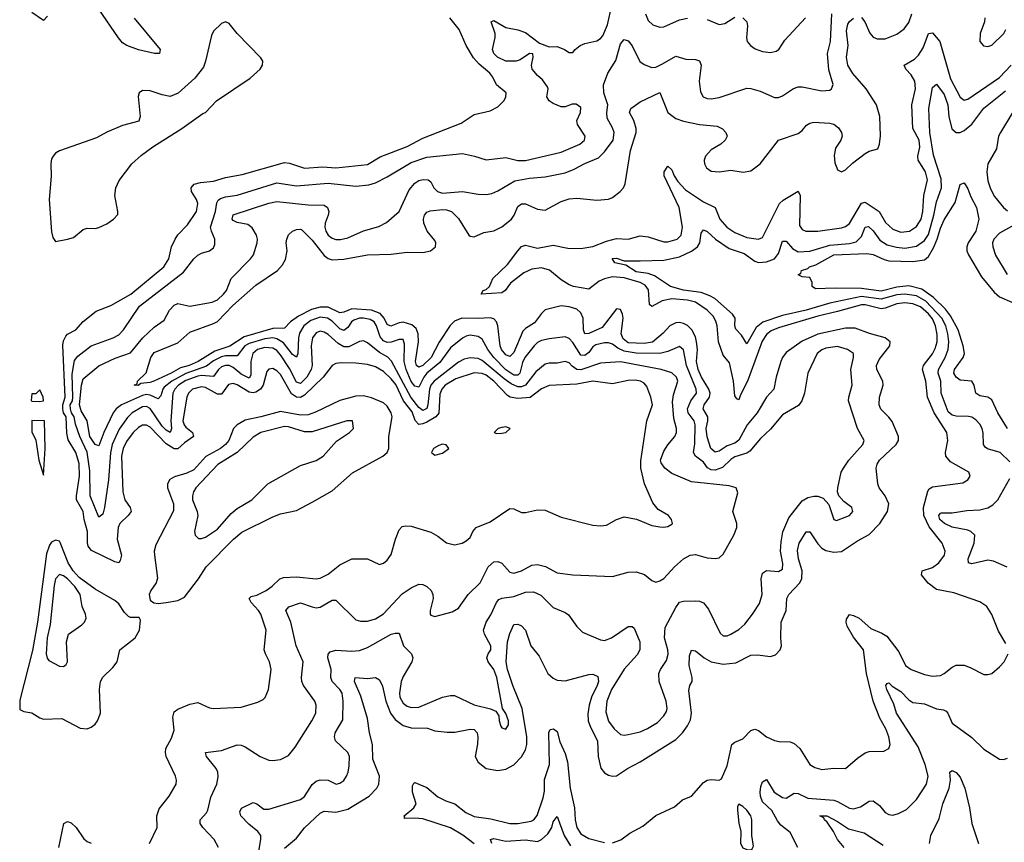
# Model space of a CAD drawing. Header units: inches. Extents: x 1694797 to 1849917, y 907313 to 1017959.
# Tile 770 of 834: x 1831449 to 1836434, y 974116 to 978280. Entities that reach past the tile are written whole.
import ezdxf

# ---------------------------------------------------------------- set-up
doc = ezdxf.new("R2010")
doc.units = ezdxf.units.IN
doc.header["$MEASUREMENT"] = 0
doc.layers.add('B8937', color=7, linetype='Continuous')

msp = doc.modelspace()

# ---------------------------------------------------------------- linework, layer by layer
at = {"layer": 'B8937', "color": 5}
for points, elevation in [([(1832454.5, 974090), (1832433.2, 974130), (1832375.3, 974190), (1832362.7, 974210), (1832362.6, 974230), (1832394.7, 974265.3), (1832401.2, 974278.8), (1832416.1, 974343.9), (1832447, 974410), (1832452.9, 974447.1), (1832451.2, 974470), (1832443.4, 974490), (1832394.3, 974550), (1832389.8, 974570.2), (1832470, 974581.2), (1832550, 974609.2), (1832570, 974607.1), (1832590, 974598.2), (1832665.7, 974550), (1832710, 974532.3), (1832730.8, 974529.2), (1832770, 974534.9), (1832810, 974555.3), (1832843.4, 974596.6), (1832928.6, 974730), (1832948.4, 974770), (1832950.6, 974810), (1832943.4, 974830), (1832885.5, 974910), (1832877.3, 974930), (1832874.8, 974950), (1832883.4, 975030), (1832849.2, 975110), (1832821.4, 975230), (1832795.9, 975290), (1832811.6, 975308.4), (1832870, 975327.3), (1832930, 975307.3), (1832950, 975303.2), (1832970, 975305.3), (1833030, 975341.7), (1833050, 975341.3), (1833150, 975242.6), (1833174.6, 975234.6), (1833210, 975235.7), (1833250, 975247.5), (1833290, 975272.3), (1833385.6, 975374.4), (1833430, 975404.1), (1833470, 975422.4), (1833490, 975420.7), (1833510, 975411.2), (1833532.2, 975390), (1833541.1, 975370), (1833541.4, 975350), (1833526.3, 975290), (1833526.9, 975270), (1833530, 975264.9), (1833550, 975259.6), (1833637.8, 975282.2), (1833670, 975301.1), (1833718.9, 975370), (1833780.8, 975430), (1833820.3, 975510), (1833850, 975535.4), (1833870, 975537.1), (1833890, 975528.2), (1833930, 975483.9), (1833950, 975477.8), (1833990, 975489.3), (1834041.6, 975518.4), (1834070, 975522.6), (1834111.3, 975511.3), (1834170, 975479.7), (1834250, 975469.3), (1834450, 975461.3), (1834530, 975483.2), (1834570, 975485.5), (1834611.6, 975471.6), (1834650, 975441.3), (1834670, 975433.4), (1834690, 975438.9), (1834710, 975451.8), (1834764.2, 975510), (1834810, 975550.2), (1834843.7, 975570), (1834870, 975572.6), (1834930, 975556.5), (1834970, 975552.7), (1834990, 975556.5), (1835010, 975574.4), (1835063.8, 975670), (1835079.8, 975710), (1835079.8, 975730), (1835059.8, 975790), (1835084.5, 975884.5), (1835076, 975910), (1835040.4, 975920.4), (1834850, 975939.9), (1834750, 975982.5), (1834715.4, 976010), (1834696.2, 976036.2), (1834692.7, 976050), (1834710, 976095.5), (1834730, 976128.4), (1834765, 976170), (1834774.2, 976190), (1834774.2, 976210), (1834760.8, 976260.8), (1834754, 976346), (1834759.6, 976380.4), (1834780.2, 976450), (1834774.1, 976470), (1834750, 976492.7), (1834696.2, 976510), (1834490, 976548.6), (1834390, 976541.7), (1834290, 976508.5), (1834270, 976509.9), (1834245.9, 976525.9), (1834230, 976543.6), (1834210, 976549.9), (1834170, 976542.1), (1834130, 976541.9), (1834110, 976535.9), (1834062.6, 976497.4), (1834010, 976430.8), (1833990, 976421.8), (1833970, 976421.8), (1833937.4, 976437.4), (1833902.3, 976462.3), (1833790, 976554.5), (1833770, 976564.7), (1833730, 976569), (1833698.8, 976561.2), (1833670, 976547), (1833546.4, 976450), (1833530.7, 976430), (1833523.3, 976410), (1833515.7, 976330), (1833510, 976311.6), (1833490, 976302.1), (1833470, 976317.3), (1833429.7, 976370), (1833331.5, 976551.5), (1833311.9, 976571.9), (1833270, 976594.8), (1833210, 976645), (1833190, 976653.7), (1833170, 976650.6), (1833115.7, 976624.3), (1833090, 976624.4), (1833061.6, 976641.6), (1833010, 976686.3), (1832990, 976698.8), (1832970, 976702.7), (1832950, 976695.6), (1832930.7, 976670), (1832924.2, 976630), (1832929.7, 976530), (1832923.8, 976510), (1832901.7, 976470), (1832870, 976438.5), (1832850, 976446.1), (1832815, 976515), (1832770, 976583.6), (1832750, 976606.3), (1832730, 976617.9), (1832690, 976620.5), (1832653.1, 976610), (1832629.7, 976590), (1832619.4, 976550), (1832618.9, 976481.1), (1832610, 976466), (1832570, 976486.4), (1832530, 976519.6), (1832510, 976528.9), (1832490, 976529.9), (1832470, 976522.2), (1832455.5, 976510), (1832430, 976474.4), (1832370, 976479.2), (1832350, 976475.4), (1832290, 976453.8), (1832252.3, 976430), (1832233.5, 976410), (1832224.7, 976390), (1832214.5, 976250), (1832217.7, 976210), (1832210.1, 976189.9), (1832190, 976202.1), (1832170, 976221.9), (1832110, 976312.1), (1832090, 976322), (1832070, 976320.1), (1832017.9, 976290), (1831993.9, 976266.1), (1831952.9, 976207.1), (1831917.6, 976130), (1831907.9, 976087.9), (1831899, 975950), (1831877.9, 975810), (1831870, 975777), (1831850, 975762), (1831804.8, 975870), (1831803.7, 975996.3), (1831790.2, 976090.2), (1831753.8, 976170), (1831731.9, 976231.9), (1831724.3, 976270), (1831711.4, 976290), (1831705.2, 976310), (1831704, 976330), (1831715.4, 976350), (1831718.5, 976370), (1831715, 976485), (1831725.7, 976554.3), (1831743, 976577), (1831810, 976629.4), (1831922.4, 976670), (1831950, 976685.2), (1831973.6, 976710), (1832055.9, 976830), (1832277.6, 977002.4), (1832330, 977069.2), (1832350, 977087.7), (1832370, 977098.9), (1832409.8, 977110.2), (1832430, 977125.5), (1832437.2, 977142.8), (1832436.5, 977170), (1832419.1, 977210), (1832415.2, 977230), (1832439.9, 977310), (1832447.1, 977352.9), (1832453.6, 977366.4), (1832464.6, 977375.4), (1832490, 977383.6), (1832550, 977392), (1832750, 977454.7), (1832850, 977439.9), (1833010, 977452.9), (1833150, 977437.2), (1833216.1, 977443.9), (1833250, 977454.3), (1833310, 977485.1), (1833430, 977557.5), (1833510, 977584.1), (1833690, 977603.2), (1833750.8, 977590), (1833810, 977570.3), (1833910, 977583.5), (1833970, 977568.1), (1834010, 977568.1), (1834190, 977608.9), (1834284, 977650), (1834307.7, 977670), (1834311.4, 977690), (1834272.1, 977750), (1834269.7, 977770), (1834288.5, 977810), (1834290, 977835.6), (1834266.8, 977853.2), (1834246.7, 977853.3), (1834210, 977839.5), (1834190, 977839.3), (1834150, 977856), (1834129, 977870), (1834117.2, 977890), (1834125.2, 977930), (1834120.2, 977940.2), (1834095.2, 977975.2), (1834070, 977997.6), (1834043.5, 978030), (1834040.7, 978050), (1834048.7, 978090), (1834047.3, 978107.3), (1834030, 978108.7), (1833982.4, 978077.6), (1833962, 978070), (1833910, 978069.9), (1833867.8, 978090), (1833849, 978110), (1833842.3, 978130), (1833856.8, 978190), (1833856.1, 978210), (1833835.1, 978270), (1833850, 978276.1), (1833910, 978241.1), (1833970, 978229.2), (1834010, 978215), (1834081.2, 978161.2), (1834130, 978143.8), (1834170, 978144), (1834207.7, 978130), (1834230, 978114), (1834250, 978114.8), (1834260.9, 978130), (1834287, 978150), (1834310, 978160.3), (1834370, 978173.1), (1834390, 978185.3), (1834401.3, 978198.7), (1834425.5, 978254.5), (1834446.9, 978353.1)], 660), ([(1832028.3, 978288.3), (1832159.1, 978130), (1832156.2, 978110), (1832130.9, 978109.1), (1832050, 978127), (1831991, 978150), (1831970, 978164), (1831948.4, 978188.4), (1831850, 978333.2)], 680), ([(1831590, 978298), (1831570, 978277.2), (1831510, 978317.2)], 680), ([(1832105.2, 974110), (1832145.4, 974190), (1832142.9, 974250), (1832154.2, 974285.8), (1832205.1, 974350), (1832240.5, 974410), (1832242.6, 974430), (1832237.2, 974450), (1832190, 974549.5), (1832186.8, 974570), (1832188.8, 974590), (1832216.5, 974643.5), (1832230, 974684), (1832223.4, 974750), (1832230, 974776.9), (1832249.9, 974790.1), (1832310, 974815.5), (1832350, 974823.6), (1832410, 974796.5), (1832430, 974793.8), (1832570, 974799.7), (1832654.3, 974825.7), (1832681.7, 974838.3), (1832692, 974848), (1832708.7, 974890), (1832721.8, 974990), (1832714, 975030), (1832692.4, 975070), (1832687.3, 975090), (1832696.1, 975190), (1832669.9, 975270), (1832658.1, 975290), (1832621, 975330), (1832609.8, 975350), (1832620, 975360), (1832650, 975367.4), (1832696.8, 975390), (1832727.8, 975412.2), (1832766, 975450), (1832784, 975456), (1832850, 975459.1), (1832949.4, 975449.4), (1832970, 975453), (1833010, 975473.9), (1833070, 975521.1), (1833130, 975551.6), (1833210, 975551.4), (1833270, 975522.4), (1833290, 975528.5), (1833310, 975544.9), (1833330, 975573.4), (1833351.2, 975651.2), (1833370, 975697), (1833386, 975714), (1833401.4, 975718.6), (1833430, 975716), (1833530, 975685.2), (1833565.9, 975665.9), (1833610, 975632.4), (1833650, 975622), (1833689, 975630), (1833710, 975641.1), (1833730, 975659.3), (1833742.6, 975690), (1833760.5, 975710), (1833830, 975737.7), (1833930, 975805.8), (1833950, 975803.2), (1833990, 975785.2), (1834010, 975785.6), (1834070, 975799.3), (1834110, 975797.7), (1834190, 975761.5), (1834350, 975721.1), (1834390, 975717.6), (1834419.3, 975720.7), (1834470, 975750.3), (1834510, 975763.1), (1834571.3, 975751.3), (1834650, 975720.4), (1834690, 975713.4), (1834710, 975710.8), (1834730, 975714.8), (1834750, 975726), (1834753.2, 975730), (1834749, 975750), (1834733.2, 975770), (1834681.3, 975801.3), (1834653.6, 975833.6), (1834612, 975930), (1834593.6, 976010), (1834592.9, 976047.1), (1834624, 976250), (1834651.9, 976330), (1834643.9, 976370), (1834623.5, 976423.5), (1834610, 976439.8), (1834592.6, 976450), (1834565.1, 976454.9), (1834530, 976454), (1834450, 976436.6), (1834350, 976450.7), (1834270, 976434.4), (1834130, 976428), (1834090, 976410.9), (1834032.9, 976367.1), (1833970, 976363.1), (1833931.8, 976370), (1833918.3, 976378.3), (1833848.9, 976450), (1833810, 976480.1), (1833790, 976489.3), (1833750, 976493.3), (1833657.6, 976462.4), (1833603.6, 976430), (1833585.7, 976410), (1833575.3, 976384.7), (1833571.6, 976288.4), (1833555.3, 976270), (1833510, 976243), (1833490, 976233.5), (1833470, 976230.6), (1833450.8, 976250.8), (1833435, 976295), (1833392.7, 976350), (1833353.2, 976433.2), (1833330, 976462.7), (1833290, 976499.1), (1833250, 976523.3), (1833210, 976534.6), (1833150, 976541.6), (1833077.1, 976542.9), (1833050, 976539.9), (1833030.6, 976529.4), (1832984.4, 976470), (1832890, 976379.6), (1832870, 976368.3), (1832850, 976369), (1832825.7, 976385.7), (1832770, 976484.7), (1832750, 976503.4), (1832730, 976513.7), (1832710, 976511.6), (1832700.5, 976499.5), (1832681.1, 976430), (1832667.1, 976410), (1832644.9, 976395.1), (1832630, 976391.5), (1832610, 976394.7), (1832550, 976431.9), (1832530, 976439), (1832506.4, 976433.6), (1832470, 976384.5), (1832450, 976383.7), (1832390, 976417.8), (1832370, 976422.3), (1832323, 976410), (1832302.9, 976390), (1832295.7, 976370), (1832274.7, 976250), (1832280.9, 976230), (1832290, 976218), (1832323.4, 976190), (1832328.3, 976170), (1832282.6, 976137.4), (1832250, 976106.9), (1832230, 976108.1), (1832190, 976133.1), (1832110, 976216.9), (1832090, 976227.9), (1832070, 976227.4), (1832050, 976216.2), (1832022.9, 976190), (1831990, 976144.3), (1831973.4, 976110), (1831964.9, 976070), (1831971.2, 975890), (1831981.5, 975850), (1832008.1, 975810), (1832012.7, 975790), (1831998.7, 975770), (1831955, 975730), (1831947.3, 975710), (1831941.9, 975650), (1831963.6, 975570), (1831957.9, 975542.1), (1831950, 975529.8), (1831930, 975535.2), (1831813, 975593), (1831795.7, 975615.7), (1831791.7, 975631.7), (1831792.3, 975690), (1831774.7, 975750), (1831770.3, 975790), (1831736.1, 975850), (1831735.5, 975870), (1831751.6, 975970), (1831750, 976034.3), (1831732.3, 976090), (1831693.7, 976153.7), (1831687.4, 976187.4), (1831683.2, 976270), (1831670.9, 976290), (1831666.6, 976310), (1831666.3, 976330), (1831678.8, 976370), (1831667.7, 976632.3), (1831670, 976655.2), (1831681.7, 976678.3), (1831690, 976687.5), (1831732.4, 976710), (1831770, 976752.7), (1831835.4, 976804.6), (1831910, 976833.9), (1832011.9, 976890), (1832177.9, 977030), (1832203.2, 977070), (1832217.9, 977130), (1832235.6, 977170), (1832250, 977192), (1832298.4, 977241.6), (1832343.2, 977310), (1832350.4, 977350.4), (1832343.9, 977370), (1832319.3, 977410), (1832316.4, 977430), (1832332.4, 977447.6), (1832364, 977456), (1832430, 977462.1), (1832490, 977481.6), (1832575.9, 977495.9), (1832790, 977557), (1832814.3, 977554.3), (1832890, 977529.5), (1832984.3, 977535.7), (1833050, 977530.1), (1833210, 977547.2), (1833273.7, 977586.3), (1833410, 977638.7), (1833490, 977681.2), (1833683.8, 977756.2), (1833750, 977800.2), (1833830, 977819), (1833870, 977839), (1833899.2, 977870), (1833910, 977888.4), (1833911, 977910), (1833863.6, 977950), (1833844.7, 977990), (1833828.7, 978010), (1833775, 978055), (1833746.7, 978086.7), (1833709.1, 978149.1), (1833674.3, 978230), (1833627, 978290)], 680), ([(1832659.1, 974070), (1832669.9, 974130), (1832669, 974150), (1832654.3, 974170), (1832608.1, 974208.1), (1832567.9, 974250), (1832562.5, 974270), (1832572.2, 974287.8), (1832630, 974317.4), (1832650, 974310.3), (1832684.2, 974284.2), (1832710, 974283), (1832870, 974332.4), (1832890, 974346.9), (1832930, 974408.9), (1832950, 974424.7), (1832970, 974431.4), (1833010, 974430.3), (1833050.5, 974410.5), (1833070, 974414.4), (1833090, 974428.7), (1833103.5, 974450), (1833112.2, 974470), (1833117.5, 974502.5), (1833119, 974550), (1833109.8, 974570), (1833047.2, 974630), (1833042, 974650), (1833045.6, 974670), (1833084.2, 974735.8), (1833087.1, 974830), (1833080.6, 974870), (1833069, 974890), (1833031.2, 974930), (1833023.9, 974950), (1833025, 974990), (1833008.4, 975050), (1833011.1, 975068.9), (1833020.3, 975079.7), (1833050, 975088.9), (1833130, 975083.7), (1833170, 975086.2), (1833210, 975102), (1833330, 975170.1), (1833350, 975175), (1833370, 975173.7), (1833391.5, 975110), (1833432.9, 975070), (1833438.6, 975050), (1833434.2, 975030), (1833390, 974955.8), (1833380.3, 974930), (1833372.2, 974870), (1833374.1, 974850), (1833390, 974819.3), (1833410, 974804.5), (1833430, 974797.8), (1833470, 974800.1), (1833589.9, 974850.1), (1833630, 974859.5), (1833650, 974859), (1833750, 974811.2), (1833831.9, 974791.9), (1833859.3, 974779.3), (1833875.1, 974755.1), (1833876.5, 974730), (1833884.3, 974704.3), (1833890, 974694.4), (1833910, 974687.6), (1833923.1, 974710), (1833923.1, 974730), (1833910, 974767), (1833893.8, 974793.8), (1833865.3, 974950), (1833849.5, 974990), (1833821.2, 975030), (1833813.4, 975050), (1833820.2, 975070), (1833834.1, 975090), (1833834.1, 975110), (1833801.7, 975170), (1833797.3, 975190), (1833810.6, 975230), (1833833.5, 975266.5), (1833862.7, 975330), (1833875.4, 975344.6), (1833890, 975352.3), (1833950, 975360.9), (1834010, 975382.2), (1834050, 975383.7), (1834087.6, 975367.6), (1834150, 975304.6), (1834210, 975278.3), (1834226.6, 975266.6), (1834270, 975208.5), (1834298.9, 975178.9), (1834390, 975140.9), (1834410, 975138), (1834445.6, 975150), (1834530, 975207.7), (1834550, 975208.7), (1834559, 975199), (1834589.2, 975130), (1834587.7, 975090), (1834574.5, 975065.5), (1834510, 974992.2), (1834445.4, 974890), (1834421.5, 974830), (1834416.8, 974776.8), (1834430, 974729), (1834458.4, 974690), (1834490, 974661.6), (1834510, 974658), (1834530, 974660.6), (1834590, 974675.1), (1834627.9, 974692.1), (1834677.1, 974722.9), (1834710, 974755.2), (1834722.8, 974777.2), (1834726.6, 974793.4), (1834722.4, 974830), (1834686.3, 974930), (1834685, 974970), (1834692.4, 974990), (1834723.9, 975036.1), (1834732.7, 975067.3), (1834731, 975090), (1834714, 975150), (1834717.3, 975202.7), (1834770, 975304.6), (1834790, 975331.5), (1834810, 975336.1), (1834870, 975337.8), (1834890, 975336.3), (1834910, 975327.7), (1834935.5, 975295.5), (1834995.3, 975175.3), (1835010, 975161.2), (1835030, 975160.6), (1835050, 975169.4), (1835090, 975193.4), (1835120, 975220), (1835159.6, 975270), (1835194.8, 975325.2), (1835207.1, 975370), (1835202.2, 975450), (1835210, 975478), (1835230, 975491.3), (1835290, 975486.5), (1835310, 975498.4), (1835313, 975527), (1835301, 975590), (1835303.3, 975636.7), (1835312.9, 975687.1), (1835342.1, 975757.9), (1835410, 975845.3), (1835438.4, 975861.6), (1835470, 975868.9), (1835490, 975867.6), (1835517.2, 975857.2), (1835545.1, 975825.1), (1835570, 975750.6), (1835584.7, 975744.7), (1835649.6, 975770), (1835666.3, 975790), (1835662.4, 975810), (1835621.7, 975841.7), (1835595.4, 975870), (1835589.7, 975889.7), (1835590.8, 975910), (1835608.2, 975990), (1835618.9, 976010), (1835647.1, 976050), (1835716.8, 976130), (1835724, 976150), (1835690.5, 976210.5), (1835644.2, 976350), (1835646, 976370), (1835664.1, 976430), (1835657.2, 976510), (1835670.7, 976570), (1835669.7, 976590), (1835639.6, 976610), (1835590, 976625), (1835530, 976617), (1835510.7, 976609.3), (1835486.9, 976590), (1835438.3, 976490), (1835421.8, 976390), (1835408.1, 976350), (1835392.2, 976327.8), (1835310, 976280.3), (1835250, 976207.3), (1835199.3, 976160.7), (1835144.8, 976095.2), (1835130, 976086.4), (1835070, 976067.4), (1835050, 976054.5), (1835006.3, 976013.7), (1834970, 975999.4), (1834950, 976001), (1834931.2, 976011.2), (1834910, 976040.2), (1834869.8, 976070), (1834859.5, 976090), (1834867, 976133), (1834868.8, 976230), (1834863.4, 976250), (1834832.6, 976290), (1834830.3, 976310), (1834846.4, 976350), (1834875.6, 976390), (1834874.5, 976410), (1834824.6, 976530), (1834809.1, 976609.1), (1834790, 976625.6), (1834730, 976599.9), (1834690, 976590.3), (1834570, 976592.6), (1834510, 976602.5), (1834477.8, 976617.8), (1834450, 976637.8), (1834430, 976645), (1834410, 976644.7), (1834365, 976635), (1834350, 976624), (1834330, 976595.4), (1834310, 976579.5), (1834290, 976582.7), (1834250, 976646.2), (1834230, 976665.9), (1834210, 976675), (1834130, 976664.7), (1834090, 976656), (1834070, 976645.4), (1834054.1, 976630), (1834006.4, 976570), (1833994.9, 976545.1), (1833980.1, 976490), (1833970, 976480.5), (1833950, 976481.1), (1833910, 976506.9), (1833848.6, 976570), (1833818.8, 976610), (1833790, 976662.3), (1833770, 976676.4), (1833730, 976682.8), (1833710, 976678.6), (1833690, 976667.9), (1833630, 976619), (1833575.2, 976544.8), (1833509.5, 976490), (1833494.3, 976470), (1833470, 976420.1), (1833450, 976424.4), (1833430, 976448.5), (1833404.7, 976510), (1833394.9, 976550), (1833397.5, 976637.5), (1833390, 976662), (1833370, 976662.1), (1833330, 976647.1), (1833310, 976646.5), (1833290, 976655.2), (1833274.5, 976674.5), (1833255, 976730), (1833242.7, 976750), (1833222.9, 976762.9), (1833190, 976769.9), (1833170, 976769), (1833140.9, 976759.1), (1833128, 976750), (1833110, 976721.7), (1833090, 976706.3), (1833070, 976714.6), (1833030, 976754.7), (1833007.7, 976770), (1832970, 976774.9), (1832923, 976757), (1832887.3, 976730), (1832866, 976694), (1832860.7, 976670), (1832857.6, 976590), (1832850, 976571), (1832830, 976585.8), (1832783.6, 976643.6), (1832750, 976665.4), (1832730, 976669.3), (1832690, 976664.8), (1832610, 976641.6), (1832588.6, 976630), (1832550, 976579.2), (1832490, 976579.2), (1832470, 976574), (1832430, 976552.7), (1832394.3, 976525.7), (1832290, 976488.4), (1832219.3, 976450), (1832180.1, 976419.9), (1832173, 976410), (1832163.4, 976376.6), (1832150, 976360.7), (1832110, 976379.7), (1832090, 976382.2), (1832070, 976377.7), (1831964.4, 976330), (1831936.8, 976310), (1831921.8, 976290), (1831874.9, 976190), (1831850, 976122.5), (1831830, 976129.2), (1831803.3, 976170), (1831790.7, 976250), (1831760.5, 976300.5), (1831752.1, 976330), (1831761, 976430), (1831770, 976462.7), (1831850, 976527.5), (1831932.9, 976567.1), (1832010, 976593.9), (1832071.7, 976670), (1832130, 976724), (1832180.6, 976759.4), (1832207.3, 976810), (1832230, 976835.8), (1832250, 976843.5), (1832310, 976829.5), (1832423.7, 976850), (1832450, 976862.2), (1832480.6, 976890), (1832496.5, 976910), (1832519.7, 976970), (1832618, 977070), (1832632.1, 977090), (1832651.5, 977150), (1832653.3, 977170), (1832648.4, 977190), (1832626.2, 977226.1), (1832603.3, 977243.3), (1832550, 977254.2), (1832530, 977263.7), (1832524.5, 977270), (1832530, 977292.2), (1832710, 977352.2), (1832750, 977360.1), (1832910, 977343.1), (1832990, 977340.9), (1833006.7, 977330), (1833013.9, 977310), (1833011.3, 977290), (1832995.8, 977250), (1832993.4, 977230), (1832998.9, 977210), (1833010.1, 977190.1), (1833030, 977173.9), (1833050, 977167), (1833072.9, 977167), (1833110, 977176.6), (1833190, 977211.5), (1833267, 977233), (1833306.4, 977253.6), (1833370, 977309), (1833421.1, 977418.9), (1833450, 977453), (1833470, 977466.4), (1833491.2, 977471.2), (1833516.3, 977470), (1833530, 977459.3), (1833546.3, 977430), (1833564.6, 977410), (1833590, 977402.1), (1833691.2, 977411.2), (1833770, 977396.5), (1833810, 977395.2), (1833839.2, 977400.8), (1833870, 977413.7), (1833955.2, 977464.8), (1834030, 977478.6), (1834110, 977485), (1834210, 977505.6), (1834256.1, 977523.9), (1834310, 977553.1), (1834378.4, 977581.6), (1834409.3, 977610.7), (1834452.7, 977670), (1834457.7, 977710), (1834450, 977733), (1834422.7, 977782.7), (1834421.1, 977810), (1834426.4, 977850), (1834406, 977910), (1834403.7, 977950), (1834425.8, 978010), (1834466.3, 978073.7), (1834490, 978158.6), (1834510, 978179.7), (1834530, 978173.8), (1834550, 978147.6), (1834588.5, 978068.5), (1834610, 978052.9), (1834650, 978037.8), (1834670, 978040.4), (1834703.4, 978056.6), (1834770, 978096.2), (1834821.4, 978081.4), (1834870, 978079), (1834890, 978072.4), (1834898.3, 978050), (1834889.1, 977970), (1834894.9, 977914.9), (1834908.4, 977890), (1834930, 977880.8), (1834950, 977879.7), (1834990, 977887.1), (1835130, 977934.5), (1835150, 977932.8), (1835198, 977918), (1835270, 977887), (1835290, 977887.2), (1835310, 977895.3), (1835367.1, 977932.9), (1835390, 977940.3), (1835410, 977940.8), (1835510, 977919.5), (1835550, 977923.1), (1835559.5, 977930), (1835567.5, 977952.5), (1835546.2, 978026.2), (1835539.3, 978110), (1835554, 978170), (1835560.7, 978310)], 640), ([(1832790, 974085.2), (1832850, 974136.5), (1832891.1, 974188.9), (1832970, 974263.8), (1832990, 974273.5), (1833050, 974268.4), (1833110, 974282.6), (1833217.7, 974350), (1833256.5, 974390), (1833267.3, 974410), (1833270.5, 974450), (1833237.2, 974537.2), (1833235.3, 974610), (1833219.1, 974670), (1833210, 974742.4), (1833175.9, 974855.9), (1833144.3, 974930), (1833147.1, 974950), (1833210, 974945.6), (1833250, 974950.2), (1833270, 974938), (1833286.1, 974906.1), (1833302.9, 974830), (1833325.9, 974770), (1833350, 974738.2), (1833390, 974706.6), (1833430, 974694.5), (1833514, 974694), (1833550, 974679.6), (1833612.6, 974672.6), (1833652.4, 974672.4), (1833730, 974688.3), (1833750, 974686.7), (1833764.2, 974670), (1833768.3, 974650), (1833766.7, 974613.3), (1833755.3, 974550), (1833770, 974521.3), (1833810, 974489.2), (1833870, 974479.7), (1833910, 974485.6), (1833950, 974508.4), (1833990, 974547.7), (1834010, 974584), (1834016.2, 974610), (1834016.4, 974650), (1833992.6, 974792.6), (1833944.8, 974910), (1833918.2, 974990), (1833911.2, 975030), (1833919, 975130), (1833930, 975172.4), (1833950, 975218.9), (1833970, 975220.7), (1833990, 975211.3), (1834009.2, 975190), (1834035.9, 975110), (1834078.1, 975058.1), (1834122.7, 974970), (1834150, 974946.4), (1834170, 974937.3), (1834210, 974933.5), (1834330, 974965.5), (1834350, 974967.7), (1834375.8, 974955.8), (1834378.7, 974930), (1834373.1, 974910), (1834344.3, 974850), (1834331.5, 974810), (1834325.7, 974765.7), (1834327.7, 974730), (1834338.9, 974698.9), (1834374.8, 974630), (1834378, 974550), (1834391.5, 974491.5), (1834410, 974467.7), (1834430, 974456.1), (1834450, 974450.2), (1834470, 974452.9), (1834526, 974490), (1834590, 974522.2), (1834770, 974636.6), (1834804.2, 974670), (1834830, 974705.5), (1834844.8, 974735.2), (1834850.3, 974769.7), (1834835.8, 974884.2), (1834841.7, 974910), (1834853.6, 974930), (1834853.1, 974950), (1834838.3, 975010), (1834840.5, 975059.5), (1834850, 975088), (1834870, 975084.6), (1834914, 975050), (1834950, 975029.4), (1835010, 975017.6), (1835075, 975025), (1835150, 975062.8), (1835184.8, 975064.8), (1835250, 975055.8), (1835275.2, 975064.8), (1835299.6, 975090), (1835306.3, 975110), (1835302.2, 975150), (1835304.2, 975230), (1835329, 975290), (1835333.3, 975350), (1835342.9, 975370), (1835399.2, 975430), (1835408.6, 975451.4), (1835409.9, 975490), (1835392, 975550), (1835387.3, 975592.7), (1835396, 975630), (1835430, 975687.1), (1835450, 975688), (1835490, 975626), (1835510, 975605.5), (1835530, 975593.5), (1835570, 975584.2), (1835610, 975588.6), (1835690, 975641.4), (1835750, 975674.5), (1835803.7, 975730), (1835842.9, 975790), (1835848.4, 975830), (1835831.3, 975870), (1835801, 975910), (1835794.3, 975930), (1835785.8, 976010), (1835789.8, 976030), (1835801.4, 976050), (1835885.6, 976130), (1835898, 976150), (1835898.8, 976170), (1835866.1, 976246.1), (1835850, 976268.7), (1835808.1, 976308.1), (1835799.8, 976330), (1835801.6, 976370), (1835821.3, 976430), (1835819.6, 976450), (1835789.2, 976510), (1835786.8, 976530), (1835799.9, 976560.1), (1835854, 976630), (1835855.3, 976650), (1835831.3, 976670), (1835751.2, 976691.2), (1835679.1, 976719.1), (1835630, 976718.2), (1835490, 976689), (1835410, 976653.6), (1835330, 976595.9), (1835310.6, 976570), (1835302.2, 976550), (1835278.5, 976470), (1835267.6, 976410), (1835230, 976369.8), (1835183.1, 976290), (1835132.3, 976230), (1835090, 976151.4), (1835070, 976137), (1835030, 976123), (1834990, 976096.2), (1834970, 976091), (1834947.8, 976110), (1834929.3, 976169.3), (1834925, 976210), (1834933, 976250), (1834932.3, 976270), (1834909.9, 976310), (1834913.4, 976330), (1834941.6, 976370), (1834944.4, 976390), (1834938.3, 976410), (1834900.1, 976470), (1834883.9, 976510), (1834876.1, 976550), (1834879.7, 976610), (1834876, 976650), (1834870, 976674.8), (1834851.4, 976710), (1834830, 976731.7), (1834810, 976743.1), (1834790, 976747.7), (1834770, 976746.2), (1834740.4, 976730), (1834706.4, 976693.6), (1834652.9, 976647.1), (1834610, 976640.3), (1834530, 976645), (1834503.9, 976663.9), (1834494.5, 976690), (1834503.8, 976770), (1834501.2, 976790), (1834490, 976812.9), (1834470, 976815.8), (1834397.3, 976722.7), (1834330, 976691.4), (1834310, 976689.9), (1834303.1, 976710), (1834300.9, 976770), (1834290, 976795.8), (1834270, 976814.1), (1834230, 976827.5), (1834190, 976831.2), (1834110, 976811.2), (1834090, 976792.9), (1834055.1, 976744.9), (1834010, 976717.4), (1833996.6, 976703.4), (1833950, 976594.9), (1833930, 976574.5), (1833910, 976584.2), (1833888.3, 976610), (1833880.9, 976630), (1833870, 976731.2), (1833863.2, 976750), (1833850, 976765.4), (1833830, 976771.5), (1833770, 976767.2), (1833686.5, 976770), (1833650, 976753.3), (1833627.8, 976732.2), (1833572.8, 976647.3), (1833531.2, 976570), (1833490, 976530.3), (1833470, 976520.8), (1833457.8, 976530), (1833453.1, 976550), (1833467.4, 976650), (1833466.2, 976690), (1833456.2, 976716.2), (1833434.9, 976734.9), (1833390, 976749.3), (1833370, 976746.4), (1833328, 976728), (1833310, 976737.4), (1833293.5, 976770), (1833273.2, 976793.2), (1833230, 976810.4), (1833130, 976815.9), (1833090, 976799.1), (1833070, 976796.8), (1833010, 976824.3), (1832970, 976824.9), (1832926.9, 976813.1), (1832860.5, 976779.5), (1832820.4, 976750), (1832790, 976718.5), (1832730, 976717.2), (1832584.7, 976675.3), (1832512.8, 976627.2), (1832437.5, 976602.5), (1832352.7, 976550), (1832306.8, 976530), (1832262.9, 976517.1), (1832215.8, 976490), (1832127.2, 976450), (1832110, 976443.4), (1832062, 976438), (1832049.1, 976429.1), (1832028.7, 976430), (1832044, 976436), (1832045.1, 976450), (1832088.3, 976491.7), (1832113.1, 976570), (1832130, 976595.2), (1832250, 976645.2), (1832310, 976698), (1832430, 976741.6), (1832450, 976753), (1832527.3, 976832.7), (1832644.3, 976935.7), (1832754, 977010), (1832780, 977040), (1832794.1, 977065.9), (1832802.9, 977110), (1832798.3, 977150), (1832800.6, 977170), (1832810, 977190.7), (1832830, 977209.4), (1832850, 977218.6), (1832870, 977220.2), (1832876.5, 977216.5), (1832930, 977164.3), (1832990, 977086.2), (1833010, 977071.2), (1833030, 977065.2), (1833090, 977067.3), (1833209.5, 977089.4), (1833330, 977093.1), (1833410, 977104), (1833490, 977102.5), (1833529.1, 977110.9), (1833553.8, 977130), (1833555.7, 977150), (1833550, 977162.4), (1833511.4, 977210), (1833495.2, 977250), (1833493, 977270), (1833497.8, 977290), (1833510, 977305.2), (1833527.3, 977312.7), (1833590, 977319.6), (1833610, 977318.5), (1833635.8, 977310), (1833670, 977274.7), (1833722.2, 977190), (1833730, 977183.7), (1833750, 977181.3), (1833797.9, 977202.2), (1833850, 977211.1), (1833890, 977232.3), (1833938.3, 977270), (1833952, 977290), (1833970, 977334), (1833990, 977348.7), (1834010, 977348.1), (1834070, 977320.7), (1834110, 977315.8), (1834190, 977359.8), (1834230, 977372.9), (1834270, 977377.1), (1834370, 977366.8), (1834430, 977372.6), (1834450, 977380.6), (1834489.5, 977410.5), (1834506, 977430), (1834514.2, 977450), (1834541, 977619), (1834570.7, 977710), (1834569.9, 977730.1), (1834558.8, 977770), (1834536.9, 977810), (1834542.3, 977830), (1834590, 977865), (1834690, 977912.6), (1834730, 977811.3), (1834770, 977781), (1834810, 977765.9), (1834890, 977750.1), (1834980.8, 977740.8), (1835007.7, 977727.7), (1835024.6, 977710), (1835030.2, 977690), (1835020.6, 977670), (1834997.8, 977650), (1834950, 977621.1), (1834921.7, 977590), (1834914.3, 977570), (1834915.3, 977550), (1834926, 977530), (1834950, 977514.3), (1834990, 977510.7), (1835050, 977517.9), (1835112, 977508), (1835150, 977515.4), (1835198.2, 977550), (1835289.9, 977670.1), (1835390, 977704.2), (1835410, 977719.1), (1835433, 977747), (1835450, 977757.4), (1835470, 977761.6), (1835550, 977757.1), (1835570, 977750.7), (1835593.6, 977733.6), (1835610.1, 977710.1), (1835612.6, 977690), (1835606.5, 977670), (1835579.1, 977630), (1835572.1, 977592.1), (1835576.4, 977556.4), (1835585.3, 977530), (1835590, 977520.5), (1835610, 977510.3), (1835630, 977520.8), (1835665.3, 977554.7), (1835730, 977603.2), (1835750, 977614.3), (1835792.8, 977627.2), (1835802.2, 977650), (1835807.2, 977692.8), (1835804.1, 977790), (1835787.2, 977850), (1835734.7, 977930), (1835667.6, 978007.6), (1835642.4, 978050), (1835635.6, 978090), (1835643.7, 978150), (1835635.4, 978224.6), (1835642.4, 978257.6), (1835650, 978271), (1835670, 978288.5)], 620), ([(1834618, 978310), (1834630, 978276.9), (1834655.1, 978255.1), (1834690, 978241.8), (1834710, 978244.1), (1834790, 978280.4), (1834830, 978287.8)], 660), ([(1834930, 978280.9), (1834990, 978255.5), (1835018.7, 978261.3), (1835070, 978293.4)], 660), ([(1835110.8, 978290), (1835130.4, 978270), (1835133.7, 978250), (1835128.9, 978188.9), (1835132.2, 978170), (1835148.2, 978150), (1835172.4, 978132.4), (1835210, 978118.9), (1835250, 978114.9), (1835278.2, 978121.8), (1835291.6, 978130), (1835323.3, 978176.7), (1835426.9, 978290)], 660), ([(1835710, 978291.1), (1835727.8, 978270), (1835752.6, 978212.6), (1835770, 978192.4), (1835790, 978183.8), (1835830, 978183.1), (1835890, 978207.4), (1835926.4, 978233.6), (1835950, 978265.9), (1835965.8, 978310)], 620), ([(1836334.5, 978290), (1836333.4, 978270), (1836311.1, 978210), (1836309.2, 978170), (1836328.8, 978148.8), (1836350, 978145), (1836370, 978152.2), (1836430.6, 978210), (1836441.4, 978230)], 620), ([(1836441.8, 975121.8), (1836404, 975184), (1836370, 975269.5), (1836344.7, 975310), (1836310, 975333.5), (1836178.3, 975378.3), (1836090, 975394.9), (1836047.7, 975427.7), (1836014.5, 975470), (1836017.7, 975490), (1836070, 975506.8), (1836101.6, 975530), (1836131.2, 975570), (1836134.7, 975590), (1836119.3, 975630), (1836053, 975713), (1836025.6, 975770), (1836024.8, 975810), (1836046.1, 975893.9), (1836054.1, 975905.9), (1836070, 975915.1), (1836223.7, 975936.3), (1836249.6, 975950), (1836261.3, 975970), (1836254.7, 975990), (1836161.9, 976041.9), (1836137.7, 976070), (1836136.1, 976090), (1836148.7, 976150), (1836143.2, 976190), (1836077.9, 976290), (1836044.3, 976370), (1836037, 976450), (1836019.4, 976510), (1836024.6, 976530), (1836070, 976589.5), (1836083.8, 976616.2), (1836093.4, 976650), (1836094.1, 976685.9), (1836085.9, 976730), (1836070, 976765.1), (1836050, 976790.5), (1836010, 976826.8), (1835970, 976842.5), (1835930, 976846.8), (1835890, 976842.3), (1835830, 976819.7), (1835810, 976817.1), (1835730, 976837.4), (1835710, 976837.5), (1835590, 976802.3), (1835490, 976779.7), (1835290, 976720.5), (1835254.2, 976705.8), (1835230, 976686.7), (1835208, 976652), (1835133.3, 976450), (1835098.3, 976381.7), (1835090, 976355.1), (1835080.1, 976360.1), (1835070, 976376.2), (1835062.7, 976450), (1835043.1, 976543.1), (1835010, 976581.5), (1834986.5, 976650), (1834980.7, 976730), (1834973.6, 976753.6), (1834959.1, 976779.1), (1834930, 976809.9), (1834869.6, 976849.6), (1834830, 976860.9), (1834750, 976867.8), (1834702.4, 976857.6), (1834648.6, 976828.6), (1834638.2, 976838.2), (1834632.4, 976912.4), (1834616.2, 976936.2), (1834589.7, 976949.7), (1834510, 976973.7), (1834450, 976978.3), (1834410, 976968.5), (1834383.3, 976956.7), (1834330, 976916.7), (1834252.2, 976930), (1834230, 976938.8), (1834190, 976964), (1834131.8, 977011.8), (1834090, 977024.1), (1834042.3, 977017.7), (1834000.4, 976999.6), (1833932.9, 976947.1), (1833906.5, 976910), (1833890, 976897.4), (1833785.2, 976890), (1833796, 976910), (1833810, 976915.2), (1833826.9, 976930), (1833844.5, 976970), (1833918.2, 977041.8), (1833970, 977110.8), (1833990, 977132.3), (1834010, 977138.4), (1834070, 977124), (1834150, 977139.6), (1834223.3, 977123.3), (1834290, 977122.7), (1834350, 977131.4), (1834420.5, 977159.5), (1834470, 977173), (1834530, 977169.6), (1834590, 977186.2), (1834630, 977181.3), (1834710, 977156.3), (1834730, 977155.2), (1834778.2, 977170), (1834798.5, 977190), (1834804.9, 977230), (1834787.1, 977330), (1834712.3, 977490), (1834711.1, 977510), (1834730, 977538.7), (1834750, 977520.4), (1834761.7, 977490), (1834780.6, 977460.6), (1834819.2, 977419.2), (1834910, 977358.4), (1834969.3, 977330), (1834993.5, 977270), (1835028.7, 977230), (1835070, 977202.6), (1835130, 977177.7), (1835190, 977168.7), (1835210, 977178), (1835296.1, 977350), (1835313.6, 977366.4), (1835390, 977412.2), (1835399.8, 977390), (1835397.7, 977237.7), (1835410, 977218.2), (1835429.2, 977209.2), (1835490, 977209.1), (1835610, 977226.9), (1835630, 977233.9), (1835650.6, 977249.4), (1835710, 977350.8), (1835730, 977357), (1835799.5, 977310), (1835832.8, 977252.8), (1835870, 977220.6), (1835910, 977204.6), (1835954.2, 977210), (1835990, 977232.8), (1836012.1, 977270), (1836021.9, 977310), (1836026.1, 977390), (1836044.7, 977470), (1836035.1, 977510), (1835997.5, 977570), (1835996, 977590), (1836005.6, 977634.4), (1836003, 977670), (1835971.2, 977730), (1835965.9, 977850), (1835983.9, 977930), (1835980.3, 977970), (1835962, 978002), (1835934.9, 978030), (1835926.4, 978050), (1835979.2, 978080.8), (1836000, 978100.1), (1836022.2, 978137.8), (1836050, 978210.2), (1836070, 978213.2), (1836107.5, 978170), (1836160.6, 977980.6), (1836210, 977888.8), (1836230, 977873.6), (1836250, 977878), (1836410, 977988), (1836469.4, 978050.6)], 580), ([(1836461.1, 976041.1), (1836412.6, 976090), (1836348.3, 976108.3), (1836336.2, 976116.2), (1836327.8, 976130), (1836326.8, 976186.8), (1836321.2, 976210), (1836310, 976232.8), (1836290, 976254.5), (1836270, 976267.6), (1836251.8, 976271.8), (1836190, 976272.5), (1836170, 976278.3), (1836150, 976294.8), (1836113.7, 976390), (1836111.8, 976450), (1836099.2, 976490), (1836100.8, 976510), (1836134.7, 976570), (1836150.3, 976610), (1836153.2, 976650), (1836148.3, 976690), (1836137.3, 976730), (1836117.9, 976770), (1836036.2, 976856.1), (1835990, 976882.4), (1835930, 976891.2), (1835890, 976887), (1835810, 976865.5), (1835710, 976879.6), (1835550, 976845.3), (1835430, 976809.4), (1835310, 976782.2), (1835211, 976749), (1835177.7, 976722.3), (1835130, 976638.9), (1835103.8, 976683.8), (1835073.7, 976713.7), (1835069.3, 976730), (1835070.5, 976770), (1835058.5, 976790), (1834968.5, 976868.5), (1834943.2, 976883.2), (1834899, 976899), (1834810, 976911.3), (1834743.5, 976930), (1834663.2, 976983.2), (1834630, 976996.1), (1834570, 977004.5), (1834517.3, 977037.3), (1834462, 977050), (1834448.6, 977071.4), (1834470, 977073.7), (1834510, 977060.2), (1834590, 977059.2), (1834710, 977063), (1834790, 977080.1), (1834850.8, 977109.2), (1834880.2, 977130), (1834891.5, 977150), (1834899.7, 977200.3), (1834910, 977216.9), (1834930, 977208.6), (1834972.2, 977170), (1835041.2, 977121.2), (1835116.4, 977096.4), (1835170, 977058), (1835190, 977050.5), (1835230, 977054), (1835270, 977070.1), (1835290, 977096.1), (1835310, 977159.5), (1835330, 977159.7), (1835361.9, 977121.9), (1835390, 977105.2), (1835449.1, 977109.1), (1835550, 977139), (1835650, 977147.1), (1835683.5, 977156.5), (1835710, 977182.5), (1835730, 977230.2), (1835746.1, 977233.9), (1835770, 977212.1), (1835804.4, 977164.4), (1835841.3, 977141.3), (1835888.3, 977128.3), (1835930, 977123.4), (1835990, 977133.2), (1836030, 977162.2), (1836050, 977193.7), (1836076.6, 977290), (1836090, 977359), (1836115.2, 977430), (1836114.7, 977474.7), (1836075.1, 977595.1), (1836057.3, 977710), (1836051.3, 977831.3), (1836070, 977936.4), (1836090, 977954), (1836130, 977901.2), (1836147.3, 977850), (1836153, 977790), (1836168, 977728), (1836190, 977708.8), (1836210, 977708.7), (1836230, 977718.7), (1836270, 977750.8), (1836330, 977832.5), (1836440.4, 977919.6)], 560), ([(1836473.2, 977806.8), (1836414.4, 977710), (1836405, 977690), (1836393.9, 977626.1), (1836351.2, 977550), (1836346.2, 977510), (1836350, 977463.8), (1836363.6, 977423.5), (1836384.6, 977384.6), (1836429.3, 977329.3), (1836450, 977312.8)], 560), ([(1836450, 976210.9), (1836401.2, 976290), (1836370, 976355.4), (1836350, 976368.7), (1836310, 976376.9), (1836289.4, 976389.4), (1836280.5, 976430), (1836270, 976449.8), (1836210, 976456.1), (1836189.3, 976470), (1836179, 976490), (1836181, 976510), (1836226.2, 976570), (1836232.4, 976590), (1836226.2, 976630), (1836199.8, 976710), (1836160.8, 976780.8), (1836135.6, 976815.6), (1836074.7, 976874.7), (1836015.5, 976915.5), (1835950, 976933), (1835890, 976926), (1835810, 976906.2), (1835710, 976918.9), (1835578, 976922), (1835478.6, 976918.6), (1835461.2, 976930), (1835461.2, 976950), (1835450, 976975.3), (1835410, 976979.3), (1835390, 976988.7), (1835402.9, 976997.1), (1835407.8, 977010), (1835438.6, 977021.4), (1835448, 977030), (1835480.2, 977039.8), (1835570, 977090.4), (1835737.3, 977097.3), (1835770, 977091), (1835825.9, 977065.9), (1835850, 977059.9), (1835970, 977055.7), (1836030, 977065), (1836050, 977080.7), (1836075.2, 977124.8), (1836094.5, 977170), (1836110, 977224.7), (1836130, 977267.7), (1836184.6, 977355.4), (1836210, 977446.8), (1836230, 977454), (1836250, 977424.9), (1836263.7, 977383.7), (1836293.3, 977330), (1836305.5, 977270), (1836290.1, 977210), (1836251.4, 977150), (1836243.7, 977130), (1836244, 977110), (1836251.7, 977090), (1836319.2, 976979.2), (1836381.7, 976901.7), (1836410, 976878.1), (1836471.4, 976850)], 540), ([(1836500.1, 977250), (1836410, 977199.9), (1836381, 977170), (1836374.7, 977150), (1836375, 977130), (1836390, 977088.4), (1836448.3, 976990)], 560), ([(1836448.7, 975508.7), (1836379.8, 975539.8), (1836350, 975544), (1836270, 975525.7), (1836252.3, 975530), (1836250.8, 975550), (1836282, 975630), (1836284.6, 975670), (1836264.8, 975690), (1836250, 975695.9), (1836170, 975710.4), (1836130.7, 975730), (1836107.6, 975750), (1836102.6, 975770), (1836110, 975782.2), (1836116.1, 975783.9), (1836170, 975783.3), (1836243.7, 975796.3), (1836310, 975798.9), (1836350.9, 975809.1), (1836376.5, 975823.5), (1836401, 975850), (1836462.3, 975957.7)], 560), ([(1834450, 974113.1), (1834491.9, 974128.1), (1834537.8, 974162.2), (1834603.5, 974196.5), (1834670, 974250.9), (1834764.2, 974295.8), (1834805.1, 974330), (1834850, 974348.5), (1834910, 974417.6), (1834930, 974430.2), (1834950, 974433.8), (1834990, 974430.4), (1835002.4, 974437.6), (1835030, 974503), (1835054, 974610), (1835070, 974622.4), (1835110, 974639.3), (1835150, 974682), (1835170, 974688.4), (1835190, 974681), (1835230, 974650.2), (1835270, 974631), (1835294.5, 974625.5), (1835350, 974624.4), (1835370, 974616.5), (1835398.5, 974590), (1835450, 974509), (1835474.2, 974494.2), (1835510, 974484.9), (1835570, 974490.2), (1835630, 974488.8), (1835690, 974541.3), (1835730, 974568.4), (1835750, 974574.9), (1835823.5, 974576.5), (1835849.4, 974590), (1835855.6, 974610), (1835848.7, 974650), (1835833.2, 974690), (1835803.4, 974743.4), (1835769.4, 974829.4), (1835735.6, 974970), (1835720.5, 975090), (1835670, 975154.9), (1835638.5, 975210), (1835632.7, 975230), (1835634.3, 975245.7), (1835650, 975269.1), (1835670, 975264.6), (1835699.1, 975250), (1835757.5, 975197.4), (1835814.1, 975174.1), (1835838.8, 975158.8), (1835900.1, 975080.1), (1835933.4, 975010), (1835961.6, 974990), (1836030, 974964.9), (1836070, 974956.5), (1836110, 974960.3), (1836130, 974970.3), (1836170, 975002), (1836190, 975011.8), (1836210, 975013.1), (1836230, 975011.7), (1836260.3, 975000.2), (1836330, 974964.4), (1836350, 974964.4), (1836370, 974970.4), (1836410, 975003.7), (1836432.6, 975030), (1836452.8, 975070)], 580), ([(1835388, 974090), (1835350, 974164.7), (1835302.1, 974202.1), (1835284.8, 974224.8), (1835256.9, 974276.9), (1835210, 974319.9), (1835199.3, 974350), (1835197.8, 974370), (1835201.3, 974398.7), (1835210, 974422.4), (1835230, 974433), (1835269.2, 974369.2), (1835310, 974343.2), (1835330, 974339.1), (1835370, 974364.4), (1835390, 974363.5), (1835438.8, 974338.8), (1835570, 974328.6), (1835590, 974322.2), (1835650, 974288.1), (1835670, 974284.4), (1835705.6, 974294.4), (1835750, 974324.7), (1835770, 974324.9), (1835802.1, 974302.1), (1835830, 974266.5), (1835850, 974255.8), (1835870, 974253.4), (1835898.9, 974261.1), (1835938.7, 974281.3), (1835990, 974333.1), (1836040.4, 974410), (1836048.9, 974450), (1836033.2, 974510), (1835998.2, 974598.2), (1835887.9, 974770), (1835874.6, 974814.5), (1835838.4, 974890), (1835834, 974910), (1835840.1, 974919.9), (1835850, 974923.1), (1835865.9, 974905.9), (1835910, 974878.8), (1835950, 974836.9), (1835970, 974823.2), (1836030, 974816.6), (1836090, 974790.7), (1836126.2, 974786.2), (1836139.6, 974779.6), (1836148.6, 974768.6), (1836170, 974719), (1836270, 974645.7), (1836330, 974587.4), (1836410, 974535.8), (1836430, 974534.4), (1836450, 974541.6)], 560), ([(1833750, 974107.4), (1833692, 974152), (1833630, 974189.1), (1833490, 974234.5), (1833450, 974238.3), (1833395.3, 974235.3), (1833398.7, 974241.3), (1833396, 974250), (1833443.7, 974290), (1833456.2, 974310), (1833436.9, 974370), (1833438, 974402), (1833445, 974415), (1833450, 974418), (1833510, 974393.7), (1833566.5, 974346.5), (1833605.8, 974325.8), (1833651.2, 974311.2), (1833707.2, 974267.2), (1833750, 974245.8), (1833834.6, 974234.6), (1833930, 974211), (1833970, 974211.5), (1834037.7, 974222.3), (1834051.4, 974228.6), (1834068.5, 974251.5), (1834099.6, 974340.4), (1834105.6, 974374.4), (1834105.9, 974434.1), (1834131.7, 974510), (1834128.4, 974671.6), (1834133.7, 974686.3), (1834150.8, 974690.8), (1834170, 974675.8), (1834183.6, 974623.6), (1834210, 974565.2), (1834222.6, 974522.6), (1834236.3, 974390), (1834257.9, 974290), (1834261, 974230), (1834270.1, 974190.1), (1834290, 974158.7), (1834330, 974134.6), (1834410, 974114.2)], 580), ([(1836054.4, 974110), (1836062.6, 974150), (1836103.7, 974236.3), (1836121.9, 974310), (1836154.9, 974390), (1836160.7, 974430), (1836158.3, 974470), (1836170, 974479.6), (1836190, 974468.9), (1836210, 974444.6), (1836233.5, 974390), (1836257.2, 974290), (1836269, 974210), (1836303.7, 974110)], 540), ([(1833839.8, 974110), (1833832, 974130), (1833850, 974134.5), (1833910, 974122), (1834010, 974127.8), (1834070, 974120.4), (1834090.7, 974129.3), (1834122.3, 974157.7), (1834142.8, 974190), (1834150, 974219.1), (1834170, 974245.5), (1834205.4, 974150), (1834238.2, 974098.2)], 560), ([(1835623.8, 974090), (1835589.1, 974129.1), (1835569.3, 974170), (1835537.8, 974217.8), (1835523.5, 974230), (1835519.5, 974239.5), (1835499.3, 974250), (1835535.8, 974250), (1835590, 974221.5), (1835644.4, 974184.4), (1835723.7, 974163.7), (1835821.3, 974101.3)], 540), ([(1831647.5, 974090), (1831672.3, 974210), (1831690, 974221.3), (1831710, 974213.4), (1831734.9, 974190), (1831773.8, 974133.8), (1831790, 974120.4), (1831810, 974111.8)], 680)]:
    msp.add_lwpolyline(points, dxfattribs=dict(at, elevation=elevation))
for points, elevation in [([(1832490, 978269.2), (1832470, 978261.2), (1832430, 978222.7), (1832419.5, 978200.5), (1832390.3, 978070), (1832379.3, 978040.7), (1832335.5, 977984.5), (1832251.4, 977908.6), (1832210, 977892.4), (1832170, 977900.4), (1832110, 977921), (1832070, 977922.3), (1832053.7, 977910), (1832048.5, 977891.5), (1832059.1, 977790), (1832052.7, 977767.3), (1831970, 977745.1), (1831890, 977711.3), (1831837, 977683), (1831650, 977616.5), (1831630, 977604.4), (1831618.7, 977590), (1831610, 977575.6), (1831606.1, 977550), (1831608.4, 977488.4), (1831598.2, 977370), (1831610, 977206.8), (1831617.2, 977177.2), (1831630, 977157.4), (1831690, 977169), (1831721.6, 977178.4), (1831770, 977218), (1831790, 977224.6), (1831830, 977223.9), (1831850, 977228.1), (1831890, 977247.1), (1831924.2, 977270), (1831945.1, 977294.9), (1831945.7, 977310), (1831929.9, 977389.9), (1831935.7, 977430), (1831953.1, 977466.9), (1832016.5, 977550), (1832065.8, 977594.3), (1832123.4, 977636.6), (1832269.7, 977730), (1832375.2, 977804.8), (1832389, 977810), (1832445.2, 977870), (1832615.7, 977984.3), (1832665.5, 978030), (1832677.8, 978050), (1832679.2, 978070), (1832670, 978087.3), (1832549.6, 978210), (1832510, 978261.2)], 720), ([(1831550, 976406), (1831530, 976386), (1831510, 976386), (1831507, 976353), (1831510, 976348.3), (1831550, 976347.1), (1831568.7, 976350), (1831568, 976370)], 720), ([(1833190, 976376), (1833150, 976374.5), (1833070, 976353.2), (1832946.5, 976293.5), (1832910, 976280.2), (1832870, 976277.5), (1832770, 976296.3), (1832670, 976269.1), (1832590, 976253.5), (1832550.2, 976230), (1832531.7, 976210), (1832507.9, 976150), (1832490.6, 976130), (1832464.8, 976110), (1832391.7, 976068.3), (1832330, 976001.3), (1832295.7, 975984.3), (1832233.3, 975966.7), (1832208.1, 975951.9), (1832196.9, 975930), (1832197.1, 975910), (1832226.7, 975830), (1832226.7, 975793.3), (1832137.6, 975622.4), (1832130.1, 975590), (1832130.7, 975570), (1832146.5, 975453.5), (1832139.5, 975430), (1832112.4, 975390), (1832104.9, 975370), (1832110, 975341), (1832128, 975328), (1832150, 975324.9), (1832190, 975329), (1832250, 975340.3), (1832282.5, 975357.5), (1832354.7, 975450), (1832393.3, 975510), (1832531.9, 975650), (1832573.6, 975686.4), (1832730, 975763.5), (1832770, 975778.4), (1832850, 975795.3), (1832930, 975837.3), (1833030, 975895.5), (1833134, 975986), (1833287, 976070), (1833310, 976088.5), (1833318.3, 976110), (1833318, 976170), (1833335, 976270), (1833329.9, 976290), (1833310, 976323.2), (1833290, 976340.9), (1833230, 976366.7)], 720), ([(1831510, 976250.6), (1831510, 976194), (1831530.9, 976150.9), (1831546, 976050), (1831570, 975974), (1831578, 976110), (1831573.5, 976250)], 720), ([(1833134, 976250), (1833104.7, 976250), (1832930, 976194.1), (1832890, 976194.1), (1832810, 976219.3), (1832790, 976220.2), (1832670, 976190.3), (1832630, 976167), (1832550.6, 976089.4), (1832451.1, 976028.9), (1832341.1, 975910), (1832328.2, 975890), (1832323.1, 975870), (1832323.8, 975850), (1832347.2, 975790), (1832350.2, 975770), (1832333.8, 975690), (1832336.5, 975670), (1832354.1, 975654.1), (1832370, 975653.4), (1832390, 975660.2), (1832450, 975701.1), (1832519, 975781), (1832550, 975806.2), (1832623.5, 975850), (1832704.5, 975930), (1832870, 976024), (1832950, 976049.3), (1832985.1, 976070), (1833052.9, 976147.1), (1833119.3, 976190), (1833139.3, 976210)], 740), ([(1833910, 976218.3), (1833890, 976216), (1833870.8, 976210), (1833851.3, 976190), (1833865.1, 976185.1), (1833890, 976186.3), (1833910, 976190.7), (1833932, 976210)], 720), ([(1833590, 976130.6), (1833570, 976125.1), (1833544, 976110), (1833534.4, 976090), (1833550, 976075.8), (1833590, 976085), (1833621.3, 976110), (1833608, 976128)], 720), ([(1831630, 975645.8), (1831610, 975634.5), (1831599.5, 975620.5), (1831584.5, 975575.5), (1831539.7, 975230), (1831513.8, 975086.2), (1831450, 974835.6), (1831448.7, 974788.7), (1831470, 974777.4), (1831510, 974771.5), (1831550, 974746), (1831570, 974739.6), (1831661.8, 974741.8), (1831754.3, 974694.3), (1831790, 974690.3), (1831810, 974698.3), (1831830, 974713.7), (1831842.2, 974730), (1831858.2, 974770), (1831852.2, 974890), (1831858.3, 974930), (1831869.1, 974950.9), (1831920, 975000), (1831941.4, 975030), (1831955.1, 975090), (1832034, 975150), (1832055.6, 975190), (1832060.9, 975240.9), (1832053.4, 975253.4), (1832010, 975253.5), (1831999.3, 975259.3), (1831979.6, 975279.6), (1831950, 975322.4), (1831930, 975340.4), (1831830, 975396.7), (1831750, 975456.2), (1831720.1, 975490), (1831694.4, 975530), (1831654.2, 975634.2), (1831650, 975640.3)], 720), ([(1831650, 975471.1), (1831630.8, 975449.2), (1831623.4, 975416.6), (1831602.5, 975217.5), (1831587.6, 975150), (1831583.5, 975070), (1831587.4, 975047.4), (1831596.3, 975036.3), (1831650, 975006.7), (1831670, 975006.4), (1831683.9, 975016.1), (1831691.1, 975028.9), (1831685.4, 975130), (1831696.4, 975170), (1831763.8, 975216.2), (1831777.6, 975230), (1831784.5, 975250), (1831781.2, 975270), (1831765, 975310), (1831755.5, 975370), (1831727.5, 975410), (1831690, 975449.2), (1831670, 975465)], 740), ([(1835090, 974308), (1835083.5, 974296.5), (1835082.5, 974277.5), (1835090, 974212), (1835100.4, 974170), (1835098.7, 974110), (1835110, 974088.2), (1835130, 974079.3), (1835150, 974077.3), (1835157.6, 974082.4), (1835163.7, 974096.3), (1835155.4, 974150), (1835155.4, 974230), (1835150, 974249), (1835130, 974278), (1835110, 974297.2)], 580)]:
    msp.add_lwpolyline(points, close=True, dxfattribs=dict(at, elevation=elevation))

doc.saveas('drawing.dxf')
